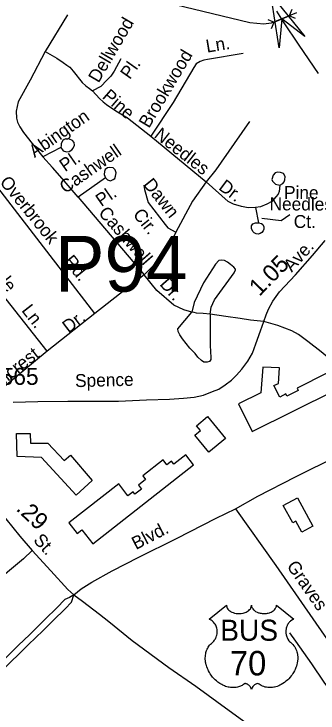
# Model space of a CAD drawing. Extents: x 2206922 to 2357709, y 510027 to 673830.
# Drawn here: x 2311623 to 2313861, y 590828 to 595969 of the extents above; entities that cross this region are included whole.
import ezdxf

# ---------------------------------------------------------------- set-up
doc = ezdxf.new("R2010")
doc.units = 0
for name, color, linetype in [('Exist Cultural Manufacturing Building Footprint', 7, 'Continuous'), ('Exist Hydrographic Misc Water Feature', 7, 'Continuous'), ('Exist Road Non-System Type 51', 7, 'Continuous'), ('Exist Road Non-System Type 51 Label', 7, 'Continuous'), ('Exist Road Primary US Attributed', 7, 'Continuous'), ('Exist Road Primary US Label', 7, 'Continuous'), ('Exist Road Primary US Mileage Tenths English Label', 7, 'Continuous'), ('Exist Road Primary US Shield CELL', 7, 'Continuous'), ('Exist Road Primary US Shield Number Label', 7, 'Continuous'), ('Exist Road Primary US UnDivided 4 Lane Attributed', 7, 'Continuous'), ('Exist Road Secondary Mileage Hundredths English Label', 7, 'Continuous'), ('Exist Road Secondary Structure Culvert Attributed CELL', 7, 'Continuous'), ('Exist Road Secondary Structure Pipe CELL', 7, 'Continuous'), ('Exist Road Secondary Structure Pipe Number Label', 7, 'Continuous'), ('Exist Road Secondary Type 51 Attributed', 7, 'Continuous'), ('Exist Road Secondary Type 51 Label', 7, 'Continuous'), ('Exist Road Secondary Type 51 Number Label', 7, 'Continuous'), ('Exist Road Secondary Type 51 Undivided 4 Lane Attributed', 7, 'Continuous')]:
    doc.layers.add(name, color=color, linetype=linetype)

msp = doc.modelspace()

# ---------------------------------------------------------------- linework, layer by layer
at = {"layer": 'Exist Cultural Manufacturing Building Footprint'}
for p, q in [((2313454.1, 593372.8), (2313440.4, 593183.3)), ((2313577.9, 593366.6), (2313454.1, 593372.8)), ((2313568.6, 593252), (2313577.9, 593366.6)), ((2313924.5, 593326.4), (2313706.4, 593217.8)), ((2313536.5, 593236), (2313568.6, 593252)), ((2313376.8, 592899.1), (2313986.2, 593202.5)), ((2313578.4, 593151.8), (2313536.5, 593236)), ((2313715.2, 593200), (2313632.2, 593158.7)), ((2313706.4, 593217.8), (2313715.2, 593200)), ((2313440.4, 593183.3), (2313276, 593101.4)), ((2313624.3, 593174.7), (2313578.4, 593151.8)), ((2313632.2, 593158.7), (2313624.3, 593174.7)), ((2313276, 593101.4), (2313376.8, 592899.1)), ((2312965.6, 592941.2), (2313047, 593008.5)), ((2313047, 593008.5), (2313180.1, 592847.5)), ((2312994.6, 592906.1), (2312965.6, 592941.2)), ((2312953.2, 592871.9), (2312994.6, 592906.1)), ((2311645.5, 592714.4), (2311642.4, 592884.6)), ((2311642.4, 592884.6), (2311741.4, 592884.6)), ((2311741.4, 592884.6), (2311744.5, 592813.4)), ((2313057.2, 592746), (2312953.2, 592871.9)), ((2313180.1, 592847.5), (2313057.2, 592746)), ((2311744.5, 592813.4), (2311871.4, 592813.4)), ((2311871.4, 592813.4), (2311992, 592686.5)), ((2311825, 592708.2), (2311645.5, 592714.4)), ((2312081.7, 592429.5), (2311825, 592708.2)), ((2311992, 592686.5), (2312038.4, 592723.6)), ((2312038.4, 592723.6), (2312199.3, 592537.9)), ((2312720.7, 592689.1), (2312571.2, 592572.5)), ((2312748.9, 592652.9), (2312720.7, 592689.1)), ((2312887.3, 592726.3), (2312799.5, 592657.8)), ((2312944.9, 592652.4), (2312887.3, 592726.3)), ((2312202.4, 592073.5), (2312944.9, 592652.4)), ((2312782.7, 592679.3), (2312748.9, 592652.9)), ((2312799.5, 592657.8), (2312782.7, 592679.3)), ((2312199.3, 592537.9), (2312081.7, 592429.5)), ((2312592.1, 592545.7), (2312539.2, 592504.4)), ((2312571.2, 592572.5), (2312592.1, 592545.7)), ((2312393.8, 592513.4), (2312026.1, 592226.8)), ((2312461.7, 592426.3), (2312393.8, 592513.4)), ((2312539.2, 592504.4), (2312562, 592475.1)), ((2312499.4, 592455.6), (2312461.7, 592426.3)), ((2312513.6, 592437.4), (2312499.4, 592455.6)), ((2312562, 592475.1), (2312513.6, 592437.4)), ((2313604.9, 592353.5), (2313709.1, 592410.9)), ((2313709.1, 592410.9), (2313823.6, 592203.5)), ((2313675.2, 592226), (2313604.9, 592353.5)), ((2312026.1, 592226.8), (2312086.8, 592149)), ((2313697.5, 592238.3), (2313675.2, 592226)), ((2313741.7, 592158.3), (2313697.5, 592238.3)), ((2312086.8, 592149), (2312122.1, 592176.5)), ((2312122.1, 592176.5), (2312202.4, 592073.5)), ((2313823.6, 592203.5), (2313741.7, 592158.3))]:
    msp.add_line(p, q, dxfattribs=at)
at = {"layer": 'Exist Hydrographic Misc Water Feature'}
for points in [[(2313701.9, 595977.8), (2313593.2, 595932.1), (2313515.5, 595902.3), (2313462.9, 595894.3), (2313358.8, 595903.4), (2312808.3, 596035.7)], [(2313649.8, 591417.2), (2313694.3, 591357.8), (2313812, 591191.2), (2313903.3, 591056.2), (2314118.8, 590766.7), (2314386.4, 590385.8)]]:
    msp.add_lwpolyline(points, dxfattribs=at)
at = {"layer": 'Exist Road Non-System Type 51'}
for p, q in [((2312015.8, 595963.4), (2311852.9, 595693.8)), ((2312629.7, 595069.1), (2313038.1, 594734.4)), ((2311967.8, 594986.3), (2311835.8, 594919.3)), ((2312295.3, 594764.3), (2312096.3, 594622.5)), ((2312096.3, 594622.5), (2312582.2, 594051.8)), ((2313400.4, 594545.1), (2313423.7, 594433.4)), ((2311867.5, 593489), (2311200.3, 594331.9)), ((2312582.2, 594051.8), (2312217.8, 593767.3)), ((2312217.8, 593767.3), (2311867.5, 593489)), ((2311867.5, 593489), (2311506.3, 593193.2))]:
    msp.add_line(p, q, dxfattribs=at)
for points in [[(2311852.9, 595693.8), (2311741.2, 595482.8), (2311654.9, 595321.9), (2311638.6, 595254.9), (2311640.4, 595203.8), (2311649.2, 595173), (2311665.1, 595138.6), (2311693.2, 595098.1), (2311756.6, 595016.2), (2311835.8, 594919.3)], [(2311852.9, 595693.8), (2311937.3, 595644.8), (2311985.4, 595612.5), (2312012.9, 595592.8), (2312035.1, 595577.1), (2312059.4, 595549.1), (2312125.2, 595464.9), (2312152.7, 595441.6), (2312179.1, 595420.5), (2312199.7, 595403.7)], [(2313310.3, 595677.5), (2313046.8, 595634.7), (2313021, 595628.4), (2312993, 595620.1), (2312963.3, 595601.9), (2312947.6, 595575.6), (2312794.3, 595318.2), (2312629.7, 595069.1)], [(2312409.1, 595637.9), (2312360.2, 595547.3), (2312334.6, 595511), (2312306.8, 595480.9), (2312261.4, 595436.2), (2312199.7, 595403.7)], [(2312199.7, 595403.7), (2312253, 595348.2), (2312279.4, 595321.8), (2312304.1, 595302.4), (2312342.8, 595276), (2312385, 595249.6), (2312459, 595205.6), (2312629.7, 595069.1)], [(2313356.8, 595178.3), (2313244.1, 595016.2), (2313108.6, 594822.4), (2313038.1, 594734.4)], [(2311967.8, 594986.3), (2311985.9, 594962.4), (2312010.1, 594954.6), (2312030, 594956.8), (2312047.9, 594969.1), (2312059.7, 594983.2), (2312067.5, 595003.3), (2312065.3, 595023.3), (2312053.2, 595039.2), (2312031, 595048.9), (2312005, 595050.6), (2311993.1, 595046.6), (2311981.3, 595038.3), (2311971.3, 595016.3), (2311969.5, 595002.2), (2311967.8, 594986.3)], [(2312096.3, 594622.5), (2311978.4, 594758.1), (2311906.2, 594840.1), (2311835.8, 594919.3)], [(2312217.8, 593767.3), (2311409.7, 594810.4), (2311395.6, 594815.7), (2311382.8, 594805.1), (2311200.3, 594331.9)], [(2312295.3, 594764.3), (2312311.5, 594748.6), (2312333.6, 594742.9), (2312353.5, 594751.1), (2312365.3, 594759.1), (2312371.1, 594775.2), (2312374.8, 594801.1), (2312366.5, 594823.2), (2312352.4, 594837), (2312328.5, 594838.7), (2312310.6, 594836.6), (2312294.6, 594826.3), (2312288.8, 594810.3), (2312286.9, 594788.4), (2312295.3, 594764.3)], [(2313578.5, 594710.9), (2313600.4, 594723), (2313612.3, 594735.1), (2313616.1, 594749.3), (2313617.8, 594773.3), (2313605.7, 594795.1), (2313583.6, 594802.8), (2313561.4, 594806.7), (2313545.7, 594800.4), (2313529.8, 594782.4), (2313520.2, 594752.2), (2313526.2, 594738.2), (2313534.4, 594728.4), (2313548.4, 594718.5), (2313578.5, 594710.9)], [(2312578.7, 594708.8), (2312584, 594678.9), (2312610.4, 594582), (2312736.1, 594420), (2312756.4, 594396.2), (2312814.7, 594364.7)], [(2313038.1, 594734.4), (2312937.8, 594592.6), (2312814.7, 594364.7)], [(2313400.4, 594545.1), (2313346.4, 594544.5), (2313296.5, 594551.9), (2313238.1, 594569.3), (2313200.1, 594588.8), (2313038.1, 594734.4)], [(2313578.5, 594710.9), (2313575, 594662.8), (2313567.2, 594642.9), (2313549.4, 594624.5), (2313519.9, 594590.3), (2313484.2, 594569.9), (2313438.3, 594551.4), (2313400.4, 594545.1)], [(2313423.7, 594433.4), (2313445.7, 594427.5), (2313453.6, 594419.6), (2313461.9, 594403.7), (2313462, 594385.7), (2313456.3, 594373.7), (2313446.4, 594361.7), (2313434.5, 594353.4), (2313420.5, 594349.3), (2313406.4, 594351.3), (2313390.5, 594359), (2313380.3, 594368.8), (2313370, 594390.8), (2313371.8, 594410.7), (2313379.6, 594424.8), (2313399.7, 594433), (2313423.7, 594433.4)], [(2312814.7, 594364.7), (2312784.6, 594301.9), (2312737.1, 594220.9), (2312689.6, 594164.5), (2312636.8, 594108.2), (2312582.2, 594051.8)], [(2313066.3, 593760.3), (2313075.1, 593813.1), (2313098, 593867.7), (2313244.1, 594065), (2313254.2, 594087.6), (2313252.9, 594093.2), (2313240.6, 594107.3), (2313215.9, 594126.7), (2313194.8, 594144.3), (2313171.9, 594154.8), (2313152.6, 594158.4), (2313131.4, 594156.6), (2313105, 594128.4), (2313018.8, 593992.8), (2312950.1, 593846.6), (2312930.8, 593776.1)], [(2312930.8, 593776.1), (2312872.7, 593792.9), (2312800.5, 593828.1), (2312675.2, 593935.6), (2312582.2, 594051.8)], [(2313066.3, 593760.3), (2313067.5, 593530), (2313070.5, 593442.1), (2313070.7, 593428.1), (2313062.8, 593413.9), (2313044.9, 593407.8), (2313020.9, 593407.4), (2313002.7, 593421.3), (2312976.4, 593445), (2312956.2, 593472.8), (2312917.7, 593510.3), (2312863.1, 593579.7), (2312842.7, 593609.5), (2312830.5, 593633.4), (2312828.3, 593653.3), (2312930.8, 593776.1)], [(2313066.3, 593760.3), (2313015.3, 593765.6), (2312966, 593769.1), (2312950.1, 593772.6), (2312930.8, 593776.1)], [(2313462.4, 593707.4), (2313363.8, 593717.1), (2313286.4, 593729.4), (2313182.5, 593745.3), (2313066.3, 593760.3)], [(2314083.8, 593252.1), (2314011.6, 593370.1), (2313971.1, 593410.6), (2313883.1, 593484.6), (2313786.3, 593560.3), (2313717.6, 593611.4), (2313668.4, 593637.8), (2313615.5, 593659), (2313564.5, 593678.4), (2313462.4, 593707.4)], [(2313253.8, 592329.8), (2313549.3, 591913.1), (2313906.9, 591400.9), (2314094.8, 591131.1), (2314164, 591034.6), (2314206, 590981.2), (2314237.8, 590944.8), (2314268.5, 590913), (2314308.2, 590885.8), (2314357, 590857.4), (2314439.9, 590819.9), (2314492.1, 590804)], [(2311757.4, 592023.4), (2311692.4, 591962.3), (2311574.3, 591864.2), (2311451.7, 591759.4), (2311340.3, 591656.8), (2311266.7, 591581), (2311226.6, 591536.4), (2311176.8, 591470.8), (2311143.3, 591422.4), (2311084.4, 591341.8), (2310977, 591219.8), (2310873.6, 591076), (2310751, 590919.3), (2310601.2, 590723.3), (2310575.6, 590670.5), (2310562, 590634.7), (2310553.5, 590599), (2310550.1, 590530.8), (2310550.1, 590377.5), (2310554.9, 590267.8)]]:
    msp.add_lwpolyline(points, dxfattribs=at)
at = {"layer": 'Exist Road Non-System Type 51 Label'}
msp.add_lwpolyline([(2313653.3, 594491.3), (2313589.2, 594447.8), (2313447.2, 594463.8)], dxfattribs=at)
at = {"layer": 'Exist Road Primary US Attributed'}
msp.add_lwpolyline([(2312063.2, 591697.8), (2312128, 591650.5), (2312251.8, 591555.4), (2312321.2, 591500.2), (2312492.2, 591362.5), (2312762.9, 591163.2), (2312960.4, 591025.2), (2313205.6, 590848), (2313484, 590646.1)], dxfattribs=at)
at = {"layer": 'Exist Road Primary US Shield CELL'}
msp.add_lwpolyline([(2313187, 591621.1), (2313187.3, 591615.8), (2313188.6, 591609.5), (2313189.6, 591606.2), (2313192.5, 591600), (2313197.4, 591592.6), (2313204.2, 591585.4), (2313211.9, 591579.1), (2313217, 591575.7), (2313225.8, 591571), (2313235.8, 591566.8), (2313246.8, 591563.7), (2313258.2, 591561.4), (2313270.5, 591560), (2313282.8, 591559.8), (2313296, 591560.8), (2313310.6, 591563.6), (2313317.3, 591565.3), (2313324.8, 591567.9), (2313331.8, 591570.8), (2313339.5, 591574.9), (2313345.7, 591578.9), (2313350.5, 591582.4), (2313357.3, 591588.9), (2313362.7, 591595.6), (2313365, 591599.4), (2313367, 591603.1), (2313369.7, 591610.8), (2313370.5, 591614.3), (2313371, 591621.4), (2313371.4, 591615.4), (2313372, 591611.7), (2313373, 591608), (2313374.6, 591604.2), (2313377.3, 591598.7), (2313380.3, 591594.1), (2313386.1, 591587.4), (2313389.6, 591584), (2313392.9, 591581.4), (2313401.6, 591575.4), (2313411.8, 591570.2), (2313416.9, 591568), (2313422, 591566.2), (2313428.6, 591564.2), (2313435.3, 591562.6), (2313442, 591561.5), (2313448.8, 591560.5), (2313455.8, 591559.9), (2313461.5, 591559.8), (2313468.5, 591559.9), (2313475, 591560.2), (2313481.6, 591561), (2313488.9, 591562.2), (2313494.7, 591563.5), (2313502.5, 591565.6), (2313509.4, 591568.1), (2313515.6, 591570.7), (2313523.6, 591574.9), (2313530, 591578.9), (2313534.7, 591582.7), (2313540.4, 591587.9), (2313545.7, 591594.1), (2313548.8, 591598.5), (2313551, 591603.2), (2313553, 591608), (2313554.3, 591613.2), (2313554.9, 591617.7), (2313555, 591621.5), (2313683.6, 591519.1), (2313680.6, 591517.9), (2313673.6, 591514.5), (2313668.1, 591511.2), (2313659.2, 591505), (2313655.4, 591501.6), (2313651.6, 591498), (2313648.1, 591494.2), (2313645, 591490.6), (2313641.3, 591485.5), (2313638, 591480.3), (2313634.7, 591474.6), (2313632.3, 591469.7), (2313628.4, 591459.3), (2313626.5, 591452.8), (2313625.3, 591447.2), (2313623.7, 591435.8), (2313623.4, 591430.3), (2313623.4, 591424.9), (2313623.7, 591419.2), (2313624.2, 591413.7), (2313625.2, 591408), (2313626.1, 591403), (2313627.7, 591396.9), (2313630, 591389.7), (2313632.8, 591382.8), (2313638.7, 591371.6), (2313646.2, 591360.2), (2313651.6, 591353.9), (2313656.9, 591348.4), (2313664.9, 591341.7), (2313669.2, 591337.9), (2313674.1, 591333), (2313682.1, 591323.6), (2313685.4, 591319.2), (2313688.7, 591314.3), (2313691.7, 591309.2), (2313694.8, 591303.7), (2313697.2, 591298.9), (2313701.7, 591287.9), (2313705, 591277.2), (2313706.6, 591271.6), (2313708.9, 591258.9), (2313709.9, 591252.7), (2313710.8, 591240.4), (2313710.9, 591225.5), (2313709.7, 591211.4), (2313707.1, 591194.9), (2313704.9, 591185), (2313701.5, 591173.5), (2313698.2, 591163.6), (2313692.4, 591148.9), (2313687.2, 591138.3), (2313680.4, 591125.8), (2313675.8, 591118.3), (2313670.4, 591110.2), (2313663.6, 591101), (2313655.7, 591091.1), (2313646.2, 591080.7), (2313638.5, 591073), (2313628.5, 591064), (2313622.4, 591059), (2313613.8, 591052.5), (2313601.9, 591044.6), (2313590.2, 591037.8), (2313580.3, 591032.7), (2313571.5, 591028.9), (2313560.1, 591024.6), (2313541.1, 591019.4), (2313534.2, 591017.9), (2313526, 591016.7), (2313518.3, 591015.9), (2313510.9, 591015.5), (2313500.9, 591015.5), (2313490.9, 591016.2), (2313481.5, 591017.6), (2313471.7, 591019.7), (2313461.4, 591022.7), (2313452.1, 591026.4), (2313442.7, 591031), (2313426.8, 591041), (2313422.2, 591043.4), (2313419.6, 591044.1), (2313413.5, 591044.4), (2313407.7, 591043.2), (2313401.8, 591040.9), (2313398.2, 591039), (2313393.5, 591035.9), (2313389.8, 591033), (2313385.4, 591028.8), (2313382.4, 591025.3), (2313380.1, 591022.6), (2313375.6, 591015.5), (2313374, 591012.1), (2313372.3, 591007.8), (2313370.8, 591001.4), (2313368.8, 591009.5), (2313366.5, 591014.8), (2313363.7, 591019.4), (2313360.9, 591023.4), (2313356.4, 591028.6), (2313352.4, 591032.4), (2313347.5, 591036.4), (2313342.4, 591039.5), (2313338.2, 591041.6), (2313334.4, 591043.1), (2313329.8, 591044.2), (2313326, 591044.5), (2313322.9, 591044.4), (2313318.6, 591043.5), (2313312.8, 591039.3), (2313307.3, 591035.5), (2313301.3, 591031.7), (2313294.1, 591027.9), (2313288.9, 591025.5), (2313282.7, 591023.1), (2313275.4, 591020.7), (2313267.5, 591018.6), (2313259.3, 591017), (2313252.2, 591015.9), (2313244.5, 591015.2), (2313237.6, 591015), (2313230.4, 591015), (2313223.6, 591015.6), (2313215.8, 591016.2), (2313206.1, 591017.7), (2313198.1, 591019.5), (2313189.5, 591021.8), (2313180.8, 591024.5), (2313171.5, 591028.1), (2313159.8, 591033.2), (2313151.7, 591037.4), (2313138.8, 591044.7), (2313123.8, 591055.2), (2313112.4, 591064.3), (2313104.1, 591071.9), (2313091.9, 591084.3), (2313084.7, 591092.5), (2313073.4, 591107), (2313066.2, 591117.6), (2313061.5, 591125.4), (2313054.7, 591137.8), (2313050.9, 591145.7), (2313046.1, 591157), (2313042.3, 591167.5), (2313039.1, 591177.3), (2313037.4, 591183.6), (2313034.9, 591194.7), (2313033.4, 591202.5), (2313032, 591213.2), (2313031.2, 591224.5), (2313031, 591234.9), (2313031.3, 591243.6), (2313032.3, 591253.7), (2313034, 591264.4), (2313036.1, 591273.6), (2313037.9, 591280.2), (2313040.7, 591288.3), (2313044.3, 591297.2), (2313048.5, 591305.7), (2313052.6, 591312.7), (2313057.7, 591320.3), (2313062.7, 591326.8), (2313069.3, 591333.9), (2313076.1, 591340.5), (2313082.4, 591345.6), (2313089.8, 591352.9), (2313093.7, 591357.3), (2313098.3, 591363.4), (2313102.1, 591369.1), (2313105, 591374.2), (2313108.9, 591381.7), (2313111.3, 591387.4), (2313114.3, 591396), (2313115.7, 591402.1), (2313117.3, 591409.9), (2313118.2, 591417.3), (2313118.6, 591426.5), (2313118.4, 591434.1), (2313117.4, 591443), (2313115.7, 591451.5), (2313113.7, 591458.9), (2313110.5, 591467.5), (2313107.6, 591473.7), (2313102.7, 591482.1), (2313097.2, 591489.9), (2313091.5, 591496.3), (2313085.8, 591502), (2313080.4, 591506.3), (2313075.2, 591510), (2313068.6, 591514), (2313062.3, 591517.1), (2313058.4, 591518.7)], close=True, dxfattribs=at)
at = {"layer": 'Exist Road Primary US UnDivided 4 Lane Attributed'}
msp.add_lwpolyline([(2311045.5, 592849.1), (2311115.9, 592767.5), (2311219.7, 592646.6), (2311325.2, 592531.2), (2311373, 592473), (2311509.2, 592320.2), (2311666.2, 592128.9), (2311757.4, 592023.4), (2311893.6, 591875), (2312019.3, 591737.4), (2312063.2, 591697.8)], dxfattribs=at)
at = {"layer": 'Exist Road Secondary Structure Culvert Attributed CELL'}
msp.add_lwpolyline([(2313573.5, 595719.8), (2313512.7, 596115.1), (2313763, 595803.1), (2313593.2, 595932.1)], close=True, dxfattribs=at)
at = {"layer": 'Exist Road Secondary Structure Pipe CELL'}
for p, q in [((2313667.1, 596002.8), (2313649, 595955.3)), ((2313491, 595929.4), (2313537.4, 595908.8)), ((2313537.4, 595908.8), (2313649, 595955.3)), ((2313695.4, 595934.7), (2313649, 595955.3)), ((2313519.4, 595861.3), (2313537.4, 595908.8))]:
    msp.add_line(p, q, dxfattribs=at)
at = {"layer": 'Exist Road Secondary Type 51 Attributed'}
for points in [[(2313862.9, 595530.3), (2313722.9, 595740.4), (2313605.3, 595910), (2313557.7, 595989.8)], [(2311616.3, 593114.8), (2311799.7, 593119), (2312018.1, 593121.8), (2312391.3, 593121.8), (2312597.1, 593131.6), (2312767.9, 593137.2), (2312871.5, 593144.2), (2312948.6, 593151.2), (2313017.2, 593166.6), (2313083, 593191.8), (2313130.6, 593210), (2313178.2, 593240.9), (2313223, 593275.9), (2313259.4, 593313.7), (2313300, 593357.2), (2313344.8, 593416), (2313378.4, 593473.4), (2313402.2, 593542.1), (2313437.2, 593638.8), (2313462.4, 593707.4), (2313477.8, 593756.5), (2313496, 593797.1), (2313526.8, 593857.4), (2313577.3, 593924.6), (2313694.9, 594050.7), (2313819.5, 594192.2), (2313912.5, 594303)], [(2312063.2, 591697.8), (2312031.1, 591678.7), (2311997.7, 591662.3), (2311937.2, 591601.6), (2311852, 591518.1), (2311795.5, 591461.3), (2311738.7, 591405.6), (2311653.5, 591323.8), (2311583.6, 591253.7), (2311510.2, 591182.1), (2311453.5, 591125.5), (2311368, 591042), (2311284.9, 590958.3), (2311243.1, 590910.4), (2311218.8, 590880.7), (2311174.9, 590814.5), (2311136.2, 590743.2), (2311103, 590672.5), (2311076, 590586.8), (2311045.8, 590481.5), (2311001.3, 590345.8)], [(2311050.6, 590350.4), (2311062.2, 590373), (2311079.8, 590428.4), (2311093.2, 590479.2), (2311117, 590560), (2311141.3, 590631.8), (2311155.9, 590672.7), (2311171.2, 590707.3), (2311189.1, 590743.1), (2311230.8, 590812.6), (2311279.2, 590878.3), (2311332.7, 590938.8), (2311446.4, 591052.1), (2311530.9, 591134.9), (2311588.2, 591191.5), (2311670.8, 591273.1), (2311728, 591329), (2311783.8, 591383.3), (2311834.5, 591433.7), (2311912.1, 591509.1), (2311999.3, 591594), (2312046.4, 591643.5), (2312063.2, 591697.8)]]:
    msp.add_lwpolyline(points, dxfattribs=at)
at = {"layer": 'Exist Road Secondary Type 51 Undivided 4 Lane Attributed'}
msp.add_lwpolyline([(2312063.2, 591697.8), (2312117.3, 591740.7), (2312195.8, 591790.8), (2312344.5, 591874.4), (2312541.7, 591974.8), (2312819.1, 592111.9), (2313110.6, 592261.5), (2313253.8, 592329.8), (2313418.1, 592422), (2313693.8, 592564.2), (2314006.3, 592719.6), (2314279.3, 592860.4), (2314505.1, 592974.6), (2314724.6, 593090), (2315196.8, 593324.1), (2315407.4, 593434.4), (2315603.2, 593544.7), (2315843.5, 593663.5), (2316007.5, 593751.4), (2316179.4, 593835.7), (2316404.1, 593956.9)], dxfattribs=at)

# ---------------------------------------------------------------- texts
at = {"layer": 'Exist Road Non-System Type 51 Label'}
for s, rotation, p in [('Dellwood', 59.6831, (2312245.4, 595456.5)), ('Ln.', 9.2263, (2313043.3, 595684)), ('Brookwood', 59.2233, (2312616.5, 595123.5)), ('Pl.', 54.8062, (2312475.2, 595482)), ('Pine', 318.9935, (2312266.4, 595353.8)), ('Abington', 34.7645, (2311774.7, 594909.1)), ('Needles', 321.8229, (2312648.1, 595066.9)), ('Cashwell', 34.8616, (2312000, 594644.6)), ('Pl.', 34.7645, (2311998.7, 594805.2)), ('Overbrook', 309.0639, (2311513.3, 594729.9)), ('Dawn', 308.6105, (2312569.5, 594713.8)), ('Dr.', 323.0106, (2313122.9, 594683.2)), ('Pl.', 34.8616, (2312265.8, 594547.9)), ('Pine', 359.637, (2313610, 594608.9)), ('Needles', 359.6628, (2313504, 594525.4)), ('Cashwell', 311.1603, (2312239.2, 594502.8)), ('Cir.', 308.6105, (2312493.6, 594492.5)), ('Ct.', 359.8682, (2313681.7, 594395.5)), ('Hilldale', 307.8541, (2311319.4, 594244.4)), ('Rd.', 309.0639, (2311983.9, 594148.5)), ('Dr.', 311.3665, (2312690.3, 593979.1)), ('Ln.', 307.8541, (2311674.4, 593787.8)), ('Dr.', 37.2812, (2312024.2, 593617.7)), ('Hillcrest', 38.1019, (2311462.7, 593172.4)), ('Graves', 304.8396, (2313626.3, 591908.4))]:
    msp.add_text(s, height=95, rotation=rotation, dxfattribs=at).set_placement(p)
at = {"layer": 'Exist Road Primary US Label'}
msp.add_text('St.', height=95, rotation=312.6203, dxfattribs=at).set_placement((2311760, 592095.2))
at = {"layer": 'Exist Road Primary US Mileage Tenths English Label'}
msp.add_text('.29', height=125, rotation=316.6752, dxfattribs=at).set_placement((2311632.3, 592323.5))
at = {"layer": 'Exist Road Primary US Shield Number Label'}
for s, height, p in [('BUS', 155, (2313140.7, 591359.8)), ('70', 180, (2313212.1, 591104.9))]:
    msp.add_text(s, height=height, dxfattribs=at).set_placement(p)
at = {"layer": 'Exist Road Secondary Mileage Hundredths English Label'}
msp.add_text('1.05', height=125, rotation=45.5902, dxfattribs=at).set_placement((2313429.5, 593888))
at = {"layer": 'Exist Road Secondary Structure Pipe Number Label'}
msp.add_text('P94', height=410.1, dxfattribs=at).set_placement((2311923.2, 593926.8))
at = {"layer": 'Exist Road Secondary Type 51 Label'}
for s, rotation, p in [('Ave.', 48.0301, (2313667.6, 594065.3)), ('Spence', 1.3652, (2312073.6, 593224.7)), ('Blvd.', 27.584, (2312520.6, 592026.6))]:
    msp.add_text(s, height=95, rotation=rotation, dxfattribs=at).set_placement(p)
at = {"layer": 'Exist Road Secondary Type 51 Number Label'}
msp.add_text('1565', height=125, dxfattribs=at).set_placement((2311432.3, 593241.6))

doc.saveas('drawing.dxf')
